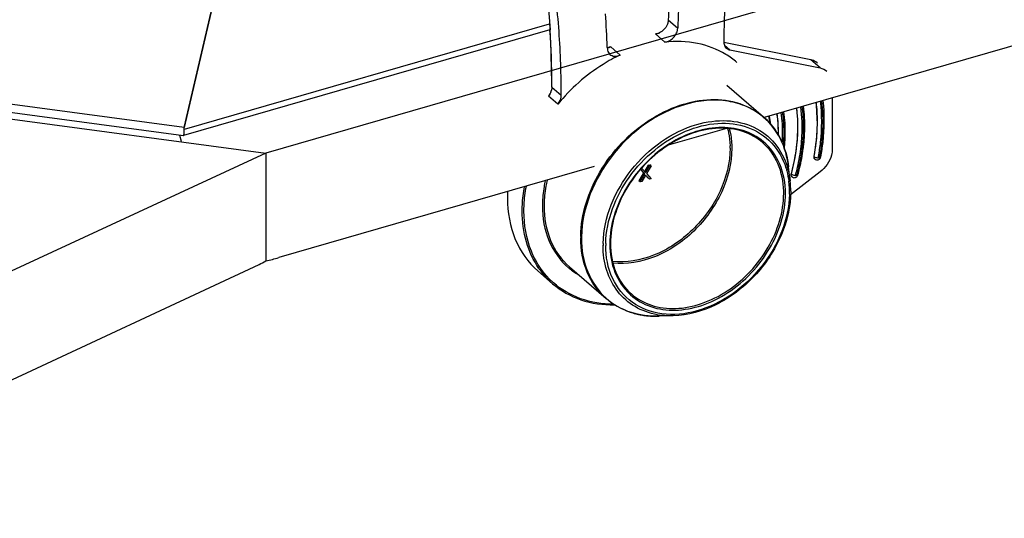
# Model space of a CAD drawing. Header units: millimetres. Extents: x 0 to 420, y 0 to 297.
# Tile 298 of 502: x 348.18 to 356.05, y 125.4 to 129.38. Entities that reach past the tile are written whole.
import ezdxf

# ---------------------------------------------------------------- set-up
doc = ezdxf.new("R2010")
doc.units = ezdxf.units.MM
doc.header["$LTSCALE"] = 23.1
doc.layers.get('0').update_dxf_attribs({"linetype": 'CONTINUOUS'})
doc.layers.add('03___PRT_ALL_CURVES', color=7, linetype='CONTINUOUS')

msp = doc.modelspace()

# ---------------------------------------------------------------- linework, layer by layer
at = {"color": 7, "linetype": 'CONTINUOUS'}
for p, q in [((376.4267, 135.9009), (350.1485, 128.315)), ((350.9897, 134.9304), (349.4981, 128.5192)), ((349.4982, 128.5191), (350.9897, 134.9304)), ((372.6917, 133.9567), (354.1296, 128.5982)), ((353.3644, 129.3804), (353.3643, 129.378)), ((353.3644, 129.3804), (353.3643, 129.378)), ((353.3643, 129.378), (353.4393, 129.3129)), ((352.417, 129.2988), (349.4931, 128.4548)), ((352.4138, 129.3442), (349.498, 128.5025)), ((353.2622, 129.2662), (353.2744, 129.2701)), ((353.2622, 129.2662), (353.3372, 129.2013)), ((349.4979, 128.5176), (344.8241, 129.1437)), ((352.8768, 129.1594), (352.8773, 129.1508)), ((352.877, 129.1594), (352.8773, 129.1508)), ((352.9044, 129.1629), (352.9793, 129.0979)), ((354.5017, 129.0594), (353.8079, 129.1983)), ((353.8121, 129.1769), (353.8562, 129.1387)), ((353.8562, 129.1387), (354.5767, 128.9944)), ((349.4913, 128.4535), (344.8241, 129.0788)), ((354.5767, 128.9944), (354.5017, 129.0594)), ((344.8241, 129.0284), (350.1485, 128.315)), ((352.434, 128.8436), (352.434, 128.8411)), ((352.434, 128.8436), (352.434, 128.8411)), ((352.434, 128.8411), (352.509, 128.7762)), ((353.8318, 128.8566), (354.1244, 128.6032)), ((352.4813, 128.7049), (352.4063, 128.7698)), ((354.6738, 128.7553), (354.6738, 128.3479)), ((349.4979, 128.5176), (349.4981, 128.5192)), ((349.498, 128.5025), (349.4981, 128.5176)), ((349.4986, 128.52), (349.4985, 128.5206)), ((353.828, 128.5112), (353.3629, 128.3769)), ((350.1485, 128.315), (345.8535, 126.3226)), ((350.1485, 128.315), (350.1485, 127.4522)), ((354.5283, 128.2865), (354.5258, 128.2887)), ((354.5317, 128.2684), (354.5342, 128.2662)), ((352.7731, 128.2067), (350.2545, 127.4796)), ((353.1471, 128.1898), (353.153, 128.1915)), ((353.153, 128.1915), (353.1505, 128.1936)), ((353.153, 128.1915), (353.1833, 128.1582)), ((353.2036, 128.2176), (353.1741, 128.1683)), ((353.1833, 128.1582), (353.2136, 128.209)), ((353.2266, 128.2127), (353.1898, 128.1512)), ((353.2036, 128.2176), (353.2166, 128.2214)), ((353.2136, 128.209), (353.2036, 128.2176)), ((353.2136, 128.209), (353.2266, 128.2127)), ((353.2266, 128.2127), (353.2166, 128.2214)), ((354.3377, 128.0917), (354.3249, 128.2035)), ((353.1668, 128.1561), (353.13, 128.0924)), ((353.14, 128.0838), (353.1768, 128.1475)), ((353.1416, 128.1837), (353.1668, 128.1561)), ((353.1768, 128.1475), (353.1426, 128.1848)), ((353.1833, 128.1383), (353.153, 128.0875)), ((353.1768, 128.1475), (353.1668, 128.1561)), ((353.1821, 128.1372), (353.2036, 128.1137)), ((353.2136, 128.105), (353.1833, 128.1383)), ((353.1898, 128.1512), (353.2266, 128.1088)), ((354.5767, 128.1643), (354.3411, 127.9811)), ((354.3468, 128.1474), (354.3443, 128.1496)), ((354.3496, 128.1268), (354.3521, 128.1246)), ((353.14, 128.0838), (353.13, 128.0924)), ((353.153, 128.0875), (353.14, 128.0838)), ((353.2266, 128.1088), (353.2136, 128.105)), ((345.7488, 125.3957), (350.0965, 127.4247)), ((352.5748, 127.4052), (352.8675, 127.1518)), ((352.3226, 127.3723), (352.4404, 127.2703)), ((353.4042, 127.0137), (353.2917, 127.0105))]:
    msp.add_line(p, q, dxfattribs=at)
for centre, radius, start, end in [((361.0189, 129.1675), 7.2114, 175.7172, 179.71908), ((360.9617, 129.1233), 7.6017, 176.59318, 178.06125), ((361.0755, 129.0566), 7.6405, 175.93487, 178.07776), ((345.9131, 128.9139), 6.9682, 2.01922, 4.22619), ((345.7142, 128.8678), 6.7185, 359.79395, 3.68413), ((345.7232, 128.8657), 6.7109, 359.97556, 3.70888), ((345.7682, 128.7992), 6.7408, 359.98827, 4.42732), ((353.2472, 129.373), 0.1081, 291.54489, 295.15989), ((352.9955, 128.7857), 0.3881, 104.78484, 106.30498), ((352.8591, 129.2588), 0.106, 288.11488, 295.27974), ((353.1014, 128.3862), 0.8014, 104.23404, 104.81698), ((353.8921, 129.2025), 0.0845, 179.74381, 182.50153), ((353.4843, 128.5459), 0.6523, 49.13712, 58.67595), ((354.4825, 128.9475), 0.1131, 49.11309, 58.28046), ((345.4981, 128.8628), 6.9359, 359.84116, 359.99999), ((352.3202, 128.846), 0.1143, 338.71255, 343.00287), ((345.5817, 128.7978), 6.9273, 359.82101, 0.00009), ((353.1773, 128.5734), 1.3753, 359.95643, 6.04005), ((353.181, 128.5713), 1.3741, 359.95569, 6.16111), ((353.3324, 128.4316), 0.8525, 8.14302, 12.0082), ((353.3198, 128.4346), 0.8703, 7.25202, 11.66884), ((349.25, 128.5191), 0.2481, 359.6434, 359.99393), ((353.1093, 128.4824), 1.1315, 359.0096, 359.99858), ((353.1107, 128.4803), 1.1326, 358.90188, 359.99885), ((353.0048, 128.5393), 1.4499, 353.15265, 356.01077), ((353.1808, 128.3544), 0.6767, 359.99732, 1.46613), ((353.0249, 128.493), 1.2739, 353.73917, 355.96231), ((352.9688, 128.5433), 1.4861, 352.52394, 353.1618), ((352.8886, 128.5875), 1.7019, 349.50962, 349.85318), ((352.8864, 128.5903), 1.7128, 349.50967, 349.78093), ((353.7424, 128.0298), 0.5981, 16.1943, 16.56087), ((354.5525, 128.2874), 0.028, 229.10809, 244.16986), ((352.81, 128.5633), 1.6271, 344.7912, 345.10059), ((352.8072, 128.5663), 1.6386, 344.79124, 345.03246), ((353.664, 128.0043), 0.6682, 5.80542, 7.37924), ((353.632, 128.0014), 0.7004, 0.62211, 5.7776), ((353.6224, 128.01), 0.7199, 359.95115, 6.51092), ((353.0968, 127.9539), 1.0173, 177.01393, 179.98702), ((353.6009, 127.9932), 0.6852, 359.99732, 1.46613), ((353.5872, 128.0009), 0.7451, 358.81684, 359.20959), ((353.6058, 128.0008), 0.7265, 359.99958, 0.64983), ((353.5939, 128.0008), 0.7385, 359.209, 359.99921), ((353.2037, 127.8927), 0.8455, 179.14741, 179.99908), ((353.2087, 127.8909), 0.8368, 179.14741, 179.99908), ((353.5009, 127.6375), 0.8364, 179.20827, 179.99921), ((353.5054, 127.6341), 0.8346, 179.20827, 179.99921), ((353.5995, 127.5772), 0.7563, 178.81528, 179.99822), ((353.6049, 127.5769), 0.7407, 178.81528, 179.99822), ((353.5961, 127.5863), 0.6993, 179.63062, 179.99979), ((352.8822, 127.7746), 0.6708, 214.71378, 215.65783), ((352.871, 127.7664), 0.6569, 215.63906, 229.04384), ((352.9198, 127.8136), 0.5446, 229.76716, 230.69722), ((352.9239, 127.819), 0.5513, 230.72253, 239.57378), ((352.8709, 127.7573), 0.64, 227.97327, 228.48113), ((353.3669, 127.5216), 0.4565, 227.06325, 228.30794), ((353.2253, 127.556), 0.5377, 227.91593, 228.46934), ((353.2538, 127.6182), 0.6065, 253.36764, 254.55264), ((353.2587, 127.6365), 0.6255, 254.57026, 258.96088), ((353.263, 127.6576), 0.647, 258.9465, 260.62859), ((353.2663, 127.6783), 0.6679, 260.64025, 264.42243), ((353.2685, 127.6999), 0.6896, 264.4123, 266.16969), ((353.2704, 127.7356), 0.7254, 266.20351, 271.68114), ((353.3793, 127.6049), 0.5912, 259.93044, 261.58013)]:
    msp.add_arc(centre, radius, start, end, dxfattribs=at)
for centre, major_axis, ratio, start_param, end_param in [((349.484, 128.5554), (-0.0075, 0.1019), 0.11725, -3.166224, -1.959634), ((349.4838, 128.5562), (-0.0075, 0.1019), 0.11725, -2.564476, -2.134167), ((350.2013, 128.3527), (0.376, 0.9507), 0.505749, -2.650514, -2.564523), ((350.2545, 128.3456), (1.1681, 0.5975), 0.616125, -1.962748, -1.87611)]:
    msp.add_ellipse(centre, major_axis=major_axis, ratio=ratio, start_param=start_param, end_param=end_param, dxfattribs=at)
for points, knots in [([(352.1711, 130.6753), (352.2047, 130.5662), (352.3282, 130.1161), (352.3961, 129.6512), (352.4188, 129.2995)], [0, 0, 0, 0, 0.244597, 1, 1, 1, 1]), ([(352.172, 130.6745), (352.2056, 130.5655), (352.3291, 130.1157), (352.3971, 129.6512), (352.42, 129.2998)], [0, 0, 0, 0, 0.244626, 1, 1, 1, 1]), ([(352.4889, 129.3196), (352.4819, 129.4093), (352.447, 129.7614), (352.3822, 130.1106), (352.3161, 130.3659)], [0, 0, 0, 0, 0.254464, 1, 1, 1, 1]), ([(353.363, 129.3653), (353.3614, 129.3559), (353.3496, 129.3187), (353.3197, 129.2876), (353.2932, 129.2751)], [0, 0, 0, 0, 0.245178, 1, 1, 1, 1]), ([(353.3372, 129.2013), (353.3467, 129.2023), (353.3862, 129.2127), (353.4174, 129.2459), (353.4301, 129.2741)], [0, 0, 0, 0, 0.235837, 1, 1, 1, 1]), ([(352.8773, 129.1508), (352.8774, 129.146), (352.8794, 129.1285), (352.8886, 129.1115), (352.8984, 129.1031)], [0, 0, 0, 0, 0.267988, 1, 1, 1, 1]), ([(353.8234, 129.1032), (353.7543, 129.1453), (353.5937, 129.2057), (353.4233, 129.2104), (353.3372, 129.2013)], [0, 0, 0, 0, 0.483131, 1, 1, 1, 1]), ([(353.8077, 129.1988), (353.8079, 129.1942), (353.81, 129.1769), (353.8191, 129.1603), (353.8287, 129.1519)], [0, 0, 0, 0, 0.267851, 1, 1, 1, 1]), ([(352.9792, 129.0979), (352.9323, 129.0758), (352.7457, 128.9736), (352.5833, 128.8289), (352.4813, 128.7049)], [0, 0, 0, 0, 0.244083, 1, 1, 1, 1]), ([(352.8984, 129.1031), (352.9083, 129.0945), (352.937, 129.0841), (352.9656, 129.0915), (352.9792, 129.0979)], [0, 0, 0, 0, 0.465805, 1, 1, 1, 1]), ([(354.5017, 129.0594), (354.5014, 129.0596), (354.5009, 129.06), (354.5002, 129.0602), (354.4999, 129.0603)], [0, 0, 0, 0, 0.508811, 1, 1, 1, 1]), ([(352.434, 128.8411), (352.4336, 128.8414), (352.4329, 128.8422), (352.4327, 128.8431), (352.4327, 128.8436)], [0, 0, 0, 0, 0.537518, 1, 1, 1, 1]), ([(352.4813, 128.7049), (352.4856, 128.7101), (352.5004, 128.7312), (352.509, 128.7572), (352.509, 128.7762)], [0, 0, 0, 0, 0.263852, 1, 1, 1, 1]), ([(352.6646, 127.649), (352.6671, 127.8278), (352.7885, 128.1959), (353.1159, 128.5401), (353.4455, 128.7054), (353.6968, 128.7553), (353.934, 128.726), (354.0694, 128.6508), (354.1244, 128.6032)], [0, 0, 0, 0, 0.257581, 0.531342, 0.662362, 0.783774, 0.895163, 1, 1, 1, 1]), ([(354.1231, 128.6015), (354.0842, 128.6345), (353.9948, 128.6904), (353.7837, 128.752), (353.6101, 128.7348), (353.5004, 128.7032)], [0, 0, 0, 0, 0.233994, 0.475951, 1, 1, 1, 1]), ([(353.5004, 128.7032), (353.3883, 128.6708), (353.1692, 128.5605), (352.8258, 128.2341), (352.6741, 127.8776), (352.6709, 127.6457)], [0, 0, 0, 0, 0.247359, 0.508258, 1, 1, 1, 1]), ([(354.3881, 128.6729), (354.3896, 128.661), (354.3946, 128.6127), (354.3967, 128.564), (354.3967, 128.5274)], [0, 0, 0, 0, 0.246915, 1, 1, 1, 1]), ([(354.3992, 128.5252), (354.3992, 128.5378), (354.3985, 128.5873), (354.3948, 128.6368), (354.3903, 128.6735)], [0, 0, 0, 0, 0.253236, 1, 1, 1, 1]), ([(354.4247, 128.3685), (354.4277, 128.3953), (354.4365, 128.4999), (354.4331, 128.6056), (354.4228, 128.683)], [0, 0, 0, 0, 0.256789, 1, 1, 1, 1]), ([(354.4316, 128.6855), (354.4349, 128.6598), (354.4453, 128.5542), (354.4421, 128.4473), (354.4331, 128.3676)], [0, 0, 0, 0, 0.24369, 1, 1, 1, 1]), ([(354.4512, 128.4384), (354.4526, 128.4597), (354.4566, 128.5434), (354.4528, 128.6275), (354.4451, 128.6894)], [0, 0, 0, 0, 0.255071, 1, 1, 1, 1]), ([(354.5639, 128.2877), (354.5706, 128.3251), (354.5917, 128.4709), (354.5926, 128.6198), (354.5798, 128.7283)], [0, 0, 0, 0, 0.258249, 1, 1, 1, 1]), ([(354.5886, 128.7308), (354.5927, 128.695), (354.6041, 128.5468), (354.592, 128.3972), (354.572, 128.2864)], [0, 0, 0, 0, 0.242349, 1, 1, 1, 1]), ([(354.5827, 128.2847), (354.5897, 128.3229), (354.6122, 128.4716), (354.6142, 128.6237), (354.602, 128.7347)], [0, 0, 0, 0, 0.257901, 1, 1, 1, 1]), ([(354.3249, 128.2035), (354.3159, 128.281), (354.2748, 128.4305), (354.1791, 128.554), (354.1231, 128.6015)], [0, 0, 0, 0, 0.515174, 1, 1, 1, 1]), ([(354.1244, 128.6032), (354.1801, 128.5549), (354.275, 128.4306), (354.3159, 128.2809), (354.3249, 128.2035)], [0, 0, 0, 0, 0.486004, 1, 1, 1, 1]), ([(354.231, 128.6276), (354.2327, 128.6157), (354.2384, 128.5675), (354.2408, 128.519), (354.2408, 128.4824)], [0, 0, 0, 0, 0.246556, 1, 1, 1, 1]), ([(354.2433, 128.4802), (354.2433, 128.4928), (354.2425, 128.5422), (354.2383, 128.5916), (354.2332, 128.6282)], [0, 0, 0, 0, 0.253631, 1, 1, 1, 1]), ([(354.2747, 128.3955), (354.2761, 128.4161), (354.2795, 128.4969), (354.2745, 128.5781), (354.2655, 128.6376)], [0, 0, 0, 0, 0.256023, 1, 1, 1, 1]), ([(354.2742, 128.6401), (354.2774, 128.619), (354.2878, 128.5321), (354.2874, 128.444), (354.2819, 128.3781)], [0, 0, 0, 0, 0.243989, 1, 1, 1, 1]), ([(354.2956, 128.4033), (354.297, 128.4238), (354.3007, 128.5041), (354.2963, 128.5848), (354.288, 128.6441)], [0, 0, 0, 0, 0.255514, 1, 1, 1, 1]), ([(352.8434, 127.5929), (352.8477, 127.8017), (352.9852, 128.1218), (353.2948, 128.415), (353.4919, 128.5141), (353.5928, 128.5432)], [0, 0, 0, 0, 0.492068, 0.752803, 1, 1, 1, 1]), ([(352.8644, 127.5922), (352.8682, 127.779), (352.9813, 128.0659), (353.2442, 128.3465), (353.4895, 128.4988), (353.7507, 128.5668), (354.0002, 128.5385), (354.2027, 128.4085), (354.2798, 128.2706), (354.3031, 128.1977)], [0, 0, 0, 0, 0.26563, 0.4073, 0.54415, 0.670338, 0.784399, 0.891135, 1, 1, 1, 1]), ([(354.1233, 128.4056), (354.0763, 128.4451), (353.9612, 128.5068), (353.7606, 128.5291), (353.5488, 128.4849), (353.272, 128.3433), (352.9981, 128.0518), (352.8978, 127.7412), (352.8968, 127.5909)], [0, 0, 0, 0, 0.1049, 0.216529, 0.338204, 0.469393, 0.743031, 1, 1, 1, 1]), ([(354.117, 128.3979), (354.0712, 128.4376), (353.9582, 128.5001), (353.7599, 128.5236), (353.5495, 128.4806), (353.2736, 128.3402), (353.001, 128.0499), (352.9018, 127.7402), (352.9018, 127.5907)], [0, 0, 0, 0, 0.104188, 0.215281, 0.336829, 0.468259, 0.742801, 1, 1, 1, 1]), ([(353.5928, 128.5432), (353.6702, 128.5656), (353.8261, 128.5876), (354.0509, 128.5367), (354.2281, 128.4009), (354.2951, 128.2696), (354.3157, 128.2003)], [0, 0, 0, 0, 0.271566, 0.519716, 0.756398, 1, 1, 1, 1]), ([(353.838, 128.5108), (353.8409, 128.4997), (353.8514, 128.454), (353.8563, 128.4071), (353.8572, 128.3718)], [0, 0, 0, 0, 0.244608, 1, 1, 1, 1]), ([(353.8516, 128.5101), (353.8549, 128.4976), (353.8665, 128.4458), (353.8711, 128.3926), (353.8711, 128.3526)], [0, 0, 0, 0, 0.243955, 1, 1, 1, 1]), ([(354.3967, 128.5274), (354.3967, 128.4964), (354.3921, 128.3691), (354.3696, 128.2426), (354.3443, 128.1496)], [0, 0, 0, 0, 0.243036, 1, 1, 1, 1]), ([(354.3468, 128.1474), (354.3554, 128.1791), (354.3851, 128.3029), (354.3992, 128.4307), (354.3992, 128.5252)], [0, 0, 0, 0, 0.257306, 1, 1, 1, 1]), ([(354.5526, 128.5724), (354.5526, 128.5491), (354.5503, 128.454), (354.5389, 128.3593), (354.5258, 128.2887)], [0, 0, 0, 0, 0.245112, 1, 1, 1, 1]), ([(354.5283, 128.2865), (354.5328, 128.3104), (354.5481, 128.4042), (354.5551, 128.4994), (354.5551, 128.5703)], [0, 0, 0, 0, 0.255082, 1, 1, 1, 1]), ([(353.8574, 128.3544), (353.8574, 128.2367), (353.8106, 128.0544), (353.6863, 127.8423), (353.5214, 127.6512), (353.269, 127.4798), (353.0279, 127.436), (352.9182, 127.4484)], [0, 0, 0, 0, 0.245626, 0.377667, 0.511466, 0.769624, 1, 1, 1, 1]), ([(353.8711, 128.3526), (353.8711, 128.2335), (353.8238, 128.0491), (353.6982, 127.8346), (353.5315, 127.6411), (353.2763, 127.4674), (353.0324, 127.4227), (352.9213, 127.435)], [0, 0, 0, 0, 0.245573, 0.377584, 0.51136, 0.769532, 1, 1, 1, 1]), ([(354.2859, 128.0107), (354.284, 128.0854), (354.2564, 128.2308), (354.1694, 128.3526), (354.117, 128.3979)], [0, 0, 0, 0, 0.518872, 1, 1, 1, 1]), ([(354.2998, 127.9913), (354.2998, 128.0713), (354.2734, 128.2277), (354.1798, 128.3581), (354.1233, 128.4056)], [0, 0, 0, 0, 0.520083, 1, 1, 1, 1]), ([(354.3824, 128.145), (354.3873, 128.1636), (354.4055, 128.2372), (354.4184, 128.3122), (354.4247, 128.3685)], [0, 0, 0, 0, 0.253858, 1, 1, 1, 1]), ([(354.4331, 128.3676), (354.4309, 128.349), (354.4209, 128.2734), (354.405, 128.1986), (354.3902, 128.1431)], [0, 0, 0, 0, 0.246172, 1, 1, 1, 1]), ([(354.4, 128.1407), (354.4047, 128.1581), (354.4223, 128.2271), (354.4354, 128.2973), (354.4423, 128.35)], [0, 0, 0, 0, 0.253323, 1, 1, 1, 1]), ([(354.6738, 128.3479), (354.6738, 128.3312), (354.6637, 128.2608), (354.6192, 128.1974), (354.5767, 128.1643)], [0, 0, 0, 0, 0.236538, 1, 1, 1, 1]), ([(354.5283, 128.2865), (354.5302, 128.2849), (354.5406, 128.279), (354.5529, 128.2768), (354.5621, 128.2777)], [0, 0, 0, 0, 0.213538, 1, 1, 1, 1]), ([(354.5403, 128.2622), (354.5483, 128.2583), (354.5693, 128.2591), (354.581, 128.276), (354.5827, 128.2847)], [0, 0, 0, 0, 0.498372, 1, 1, 1, 1]), ([(354.5655, 128.2736), (354.5646, 128.2735), (354.5621, 128.2735), (354.5625, 128.2762), (354.5631, 128.2769)], [0, 0, 0, 0, 0.504195, 1, 1, 1, 1]), ([(354.5706, 128.2785), (354.5722, 128.2786), (354.5765, 128.2792), (354.5821, 128.2817), (354.5827, 128.2847)], [0, 0, 0, 0, 0.341377, 1, 1, 1, 1]), ([(354.3031, 128.1977), (354.3058, 128.1891), (354.3161, 128.1538), (354.3231, 128.1176), (354.3267, 128.0901)], [0, 0, 0, 0, 0.245937, 1, 1, 1, 1]), ([(354.3168, 128.1966), (354.3242, 128.1711), (354.3319, 128.1361), (354.3367, 128.1007), (354.3377, 128.0917)], [0, 0, 0, 0, 0.745803, 1, 1, 1, 1]), ([(354.3468, 128.1474), (354.3487, 128.1458), (354.3589, 128.1397), (354.3708, 128.1365), (354.3801, 128.1365)], [0, 0, 0, 0, 0.214927, 1, 1, 1, 1]), ([(354.362, 128.1191), (354.3695, 128.1167), (354.3873, 128.1188), (354.3979, 128.133), (354.4, 128.1407)], [0, 0, 0, 0, 0.498697, 1, 1, 1, 1]), ([(354.383, 128.132), (354.3821, 128.132), (354.3797, 128.1323), (354.3803, 128.1349), (354.381, 128.1356)], [0, 0, 0, 0, 0.492802, 1, 1, 1, 1]), ([(354.3884, 128.1364), (354.3899, 128.1364), (354.3938, 128.1366), (354.3993, 128.1381), (354.4, 128.1407)], [0, 0, 0, 0, 0.351814, 1, 1, 1, 1]), ([(352.1974, 127.8521), (352.1974, 127.868), (352.1989, 127.9329), (352.2066, 127.9976), (352.2154, 128.0458)], [0, 0, 0, 0, 0.244998, 1, 1, 1, 1]), ([(352.211, 127.8503), (352.211, 127.8667), (352.2127, 127.9336), (352.2209, 128.0004), (352.2303, 128.0501)], [0, 0, 0, 0, 0.244823, 1, 1, 1, 1]), ([(352.381, 128.0937), (352.3775, 128.0779), (352.3653, 128.0158), (352.359, 127.9524), (352.3583, 127.9053)], [0, 0, 0, 0, 0.255711, 1, 1, 1, 1]), ([(352.3963, 128.0981), (352.3926, 128.0818), (352.3794, 128.0176), (352.3727, 127.9521), (352.372, 127.9034)], [0, 0, 0, 0, 0.255926, 1, 1, 1, 1]), ([(352.0795, 127.9541), (352.0795, 127.8422), (352.1159, 127.6236), (352.2445, 127.4399), (352.3226, 127.3723)], [0, 0, 0, 0, 0.52, 1, 1, 1, 1]), ([(354.3322, 127.9855), (354.3301, 127.8849), (354.2837, 127.6764), (354.1208, 127.3988), (353.8845, 127.1758), (353.6058, 127.0386), (353.3192, 127.0083), (353.0643, 127.1019), (352.8962, 127.3112), (352.8642, 127.4873), (352.8642, 127.5769)], [0, 0, 0, 0, 0.130522, 0.270707, 0.41223, 0.546196, 0.667073, 0.776399, 0.883667, 1, 1, 1, 1]), ([(353.0633, 127.1807), (353.1095, 127.1395), (353.224, 127.0741), (353.4259, 127.0478), (353.6401, 127.0899), (353.9209, 127.2308), (354.1988, 127.5248), (354.2998, 127.8394), (354.2998, 127.9913)], [0, 0, 0, 0, 0.104846, 0.216182, 0.337625, 0.46879, 0.742813, 1, 1, 1, 1]), ([(353.0696, 127.1884), (353.1157, 127.1485), (353.2293, 127.0856), (353.4283, 127.0617), (353.639, 127.1045), (353.9147, 127.2445), (354.1872, 127.5344), (354.2861, 127.8437), (354.2861, 127.9932)], [0, 0, 0, 0, 0.104878, 0.216378, 0.337975, 0.469199, 0.743066, 1, 1, 1, 1]), ([(354.3424, 128.0094), (354.3424, 127.8891), (354.2979, 127.703), (354.1779, 127.4827), (354.0169, 127.2797), (353.7653, 127.0872), (353.5213, 127.0171), (353.4042, 127.0137)], [0, 0, 0, 0, 0.242946, 0.372969, 0.505149, 0.763617, 1, 1, 1, 1]), ([(352.3582, 127.8928), (352.3582, 127.7973), (352.3896, 127.6107), (352.5008, 127.4548), (352.5681, 127.3979)], [0, 0, 0, 0, 0.520062, 1, 1, 1, 1]), ([(352.3719, 127.8909), (352.3719, 127.7975), (352.4022, 127.615), (352.5096, 127.4617), (352.5748, 127.4052)], [0, 0, 0, 0, 0.520002, 1, 1, 1, 1]), ([(352.3308, 127.3926), (352.2864, 127.4567), (352.2176, 127.6062), (352.1974, 127.7687), (352.1974, 127.8521)], [0, 0, 0, 0, 0.482868, 1, 1, 1, 1]), ([(352.4425, 127.2819), (352.3679, 127.3491), (352.2456, 127.5292), (352.211, 127.7415), (352.211, 127.8503)], [0, 0, 0, 0, 0.48011, 1, 1, 1, 1]), ([(352.8675, 127.1518), (352.8023, 127.2083), (352.6949, 127.3616), (352.6645, 127.5441), (352.6645, 127.6375)], [0, 0, 0, 0, 0.479997, 1, 1, 1, 1]), ([(352.6708, 127.6342), (352.6708, 127.5429), (352.6999, 127.3647), (352.8023, 127.2135), (352.8649, 127.1569)], [0, 0, 0, 0, 0.519879, 1, 1, 1, 1]), ([(353.276, 127.0229), (353.214, 127.0339), (353.0939, 127.0761), (352.9499, 127.2026), (352.861, 127.3774), (352.8432, 127.5095), (352.8432, 127.5773)], [0, 0, 0, 0, 0.24689, 0.486808, 0.734146, 1, 1, 1, 1]), ([(352.8968, 127.5863), (352.8968, 127.5103), (352.9206, 127.362), (353.0045, 127.2353), (353.0559, 127.1874)], [0, 0, 0, 0, 0.519789, 1, 1, 1, 1]), ([(352.9018, 127.5907), (352.9018, 127.5132), (352.9268, 127.3621), (353.0157, 127.2351), (353.0696, 127.1884)], [0, 0, 0, 0, 0.520885, 1, 1, 1, 1]), ([(352.4404, 127.2703), (352.5055, 127.214), (352.6644, 127.1247), (352.8438, 127.1006), (352.9348, 127.1021)], [0, 0, 0, 0, 0.485809, 1, 1, 1, 1]), ([(352.9258, 127.1077), (352.8372, 127.1075), (352.6629, 127.1337), (352.5094, 127.2226), (352.4467, 127.2781)], [0, 0, 0, 0, 0.514077, 1, 1, 1, 1]), ([(353.2917, 127.0105), (353.2138, 127.0083), (353.0598, 127.0274), (352.9232, 127.1035), (352.8675, 127.1518)], [0, 0, 0, 0, 0.513995, 1, 1, 1, 1]), ([(352.8688, 127.1535), (352.8838, 127.1402), (352.9472, 127.09), (353.022, 127.0545), (353.0802, 127.0371)], [0, 0, 0, 0, 0.247675, 1, 1, 1, 1]), ([(353.4042, 127.0137), (353.3947, 127.0135), (353.3575, 127.0132), (353.3202, 127.0161), (353.2928, 127.0201)], [0, 0, 0, 0, 0.254324, 1, 1, 1, 1])]:
    msp.add_open_spline(points, degree=3, knots=knots, dxfattribs=at)
for points in [[(353.3643, 129.378), (353.3642, 129.3737), (353.3637, 129.3695), (353.363, 129.3653)], [(353.4301, 129.2741), (353.4356, 129.2862), (353.4389, 129.2996), (353.4393, 129.3129)], [(353.2869, 129.2724), (353.279, 129.2693), (353.2706, 129.2671), (353.2622, 129.2662)], [(352.8921, 129.158), (352.8872, 129.1564), (352.8821, 129.1552), (352.877, 129.1544)], [(353.8287, 129.1519), (353.8364, 129.1453), (353.8462, 129.1407), (353.8562, 129.1387)], [(354.542, 129.0437), (354.5297, 129.0513), (354.5158, 129.0566), (354.5017, 129.0594)], [(354.5767, 128.9944), (354.5966, 128.9904), (354.6162, 128.9813), (354.6316, 128.968)], [(352.4332, 128.8291), (352.4324, 128.8235), (352.4312, 128.8179), (352.4295, 128.8126)], [(352.434, 128.8411), (352.434, 128.8371), (352.4337, 128.833), (352.4332, 128.8291)], [(352.4267, 128.8045), (352.4218, 128.792), (352.4148, 128.7802), (352.4063, 128.7698)], [(352.4166, 128.7889), (352.4129, 128.7827), (352.4096, 128.7763), (352.4063, 128.7698)], [(354.5258, 128.2887), (354.5255, 128.287), (354.5254, 128.2853), (354.5254, 128.2836)], [(354.5254, 128.2836), (354.5254, 128.2781), (354.5276, 128.272), (354.5317, 128.2684)], [(354.5279, 128.2814), (354.5279, 128.2831), (354.528, 128.2848), (354.5283, 128.2865)], [(354.5283, 128.2769), (354.528, 128.2784), (354.5279, 128.2799), (354.5279, 128.2814)], [(354.5342, 128.2662), (354.5311, 128.2689), (354.529, 128.2729), (354.5283, 128.2769)], [(354.5706, 128.2785), (354.5702, 128.2767), (354.568, 128.2738), (354.5666, 128.2749)], [(354.3443, 128.1496), (354.3437, 128.1472), (354.3429, 128.1446), (354.3437, 128.1422)], [(354.3433, 128.142), (354.3433, 128.1365), (354.3455, 128.1304), (354.3496, 128.1268)], [(354.3458, 128.1398), (354.3458, 128.1423), (354.346, 128.1451), (354.3472, 128.1473)], [(354.3464, 128.1343), (354.346, 128.1361), (354.3458, 128.1379), (354.3458, 128.1398)], [(354.3521, 128.1246), (354.3493, 128.1271), (354.3473, 128.1307), (354.3464, 128.1343)], [(354.3521, 128.1246), (354.3549, 128.1222), (354.3584, 128.1202), (354.362, 128.1191)], [(354.3884, 128.1364), (354.3879, 128.1347), (354.3854, 128.1319), (354.3842, 128.1332)]]:
    msp.add_open_spline(points, degree=3, dxfattribs=at)
at = {"layer": '03___PRT_ALL_CURVES', "color": 4, "linetype": 'CONTINUOUS'}
msp.add_line((349.4597, 128.4577), (349.4726, 128.4086), dxfattribs=at)

doc.saveas('drawing.dxf')
